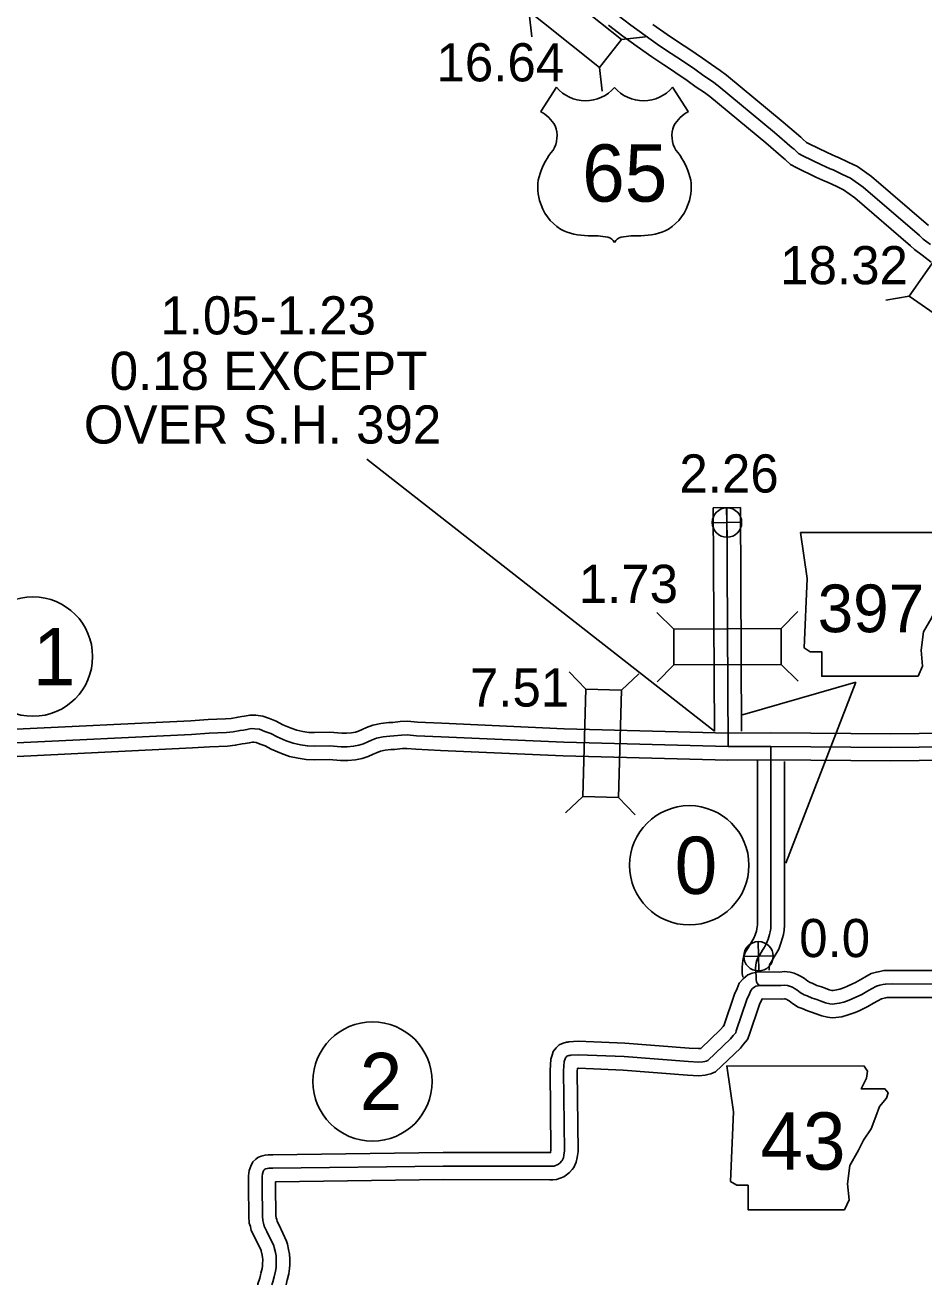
# Model space of a CAD drawing. Extents: x 31699 to 244310, y -8841 to 11474.
# Drawn here: x 141757 to 142420, y -657 to 272 of the extents above; entities that cross this region are included whole.
import ezdxf

# ---------------------------------------------------------------- set-up
doc = ezdxf.new("R2010")
doc.units = 0
for name, color, linetype in [('B_Logo', 7, 'Continuous'), ('G-ANNO-TEXT', 7, 'Continuous'), ('Level 21', 7, 'Continuous'), ('R_Border Notes', 7, 'Continuous'), ('R_XS_EARTHWORK_STAGE1', 7, 'Continuous'), ('R_XS_EARTHWORK_STAGE2', 7, 'Continuous'), ('S_AREA_CALC', 7, 'Continuous'), ('S_WALL', 7, 'Continuous'), ('S_WALL_ANNOT', 7, 'Continuous')]:
    doc.layers.add(name, color=color, linetype=linetype)

msp = doc.modelspace()

# ---------------------------------------------------------------- linework, layer by layer
for p, q in [((142149.37, 226.34), (142137.83, 208.5)), ((142235.16, 226.34), (142246.7, 208.5))]:
    msp.add_line(p, q)
for centre, radius, start, end in [((142170.86, 244.42), 28.08, 220.07504, 319.67012), ((142213.67, 244.42), 28.08, 220.32988, 319.92496), ((142122.75, 182.59), 29.98, 30.7809, 59.98827), ((142261.78, 182.59), 29.98, 120.01173, 149.2191), ((142129.35, 190.5), 20.55, 328.81046, 21.21077), ((142255.18, 190.5), 20.55, 158.78923, 211.18954), ((142183.09, 148.37), 47.94, 138.95648, 162.69135), ((142201.44, 148.37), 47.94, 17.30865, 41.04352), ((142167.26, 152.3), 31.68, 160.95764, 197.38186), ((142217.27, 152.3), 31.68, 342.61814, 19.04236), ((142172.42, 152.39), 36.66, 195.10743, 237.13119), ((142212.11, 152.39), 36.66, 302.86881, 344.89257), ((142173.1, 163.94), 47.07, 244.07708, 269.57785), ((142211.43, 163.94), 47.07, 270.42215, 295.92292), ((142174.19, 30.66), 86.22, 81.19416, 90.95387), ((142184.97, 107.96), 8.26, 28.03422, 72.98637), ((142199.56, 107.96), 8.26, 107.01363, 151.96578), ((142210.34, 30.66), 86.22, 89.04613, 98.80584)]:
    msp.add_arc(centre, radius, start, end)
at = {"layer": 'B_Logo'}
for points in [[(142193.9, 280.07), (142204.41, 272.11), (142214.84, 264.48), (142225.48, 256.99), (142234.11, 251.22), (142238.25, 248.57), (142242.4, 245.85), (142251.5, 239.62), (142258.25, 234.78), (142264.47, 230.67), (142268.76, 227.42), (142310.33, 192.97), (142323.32, 181.75), (142324.72, 180.62), (142328.01, 177.5), (142331.28, 175.78), (142344.98, 169.17), (142351.46, 166.26), (142353.53, 165.34), (142360.54, 162.1), (142366.36, 159.32), (142375.72, 152.69), (142417.3, 116.9), (142420.11, 114.31), (142425.33, 110.46)], [(142276.08, -260.03), (142275.13, -83.77)], [(142521.5, -259.07), (142396.2, -260.56), (142307.72, -259.81), (142276.08, -260.03), (142154.79, -256.79), (142064.4, -252.8), (142046.29, -251.97), (142039.34, -251.26), (142035.07, -251.52), (142029.34, -252.13), (142026.53, -252.24), (142021.53, -252.84), (142016.74, -253.84), (142013.02, -255.29), (142010.23, -256.46), (142007.05, -257.97), (142003.66, -258.95), (141999.73, -259.74), (141994.99, -260.14), (141990.65, -260.13), (141981.96, -259.38), (141970.88, -259.66), (141965.67, -259.47), (141960.59, -258.6), (141955.16, -257.54), (141950.06, -255.67), (141943.28, -252.89), (141938.58, -250.35), (141934.22, -248.74), (141930.32, -247.25), (141926.84, -246.77), (141924.17, -246.74), (141921.04, -247.38), (141918.51, -247.75), (141916.05, -248.05), (141910.98, -249.05), (141905.92, -249.58), (141893.1, -250.09), (141880.23, -251), (141746.02, -257.46)], [(142307.72, -259.81), (142307.68, -391.61), (142307.58, -394.22), (142307.08, -396.5), (142306.64, -398.64), (142305.61, -401.92), (142304.52, -405.01), (142302.82, -407.84), (142301.45, -410.06), (142299.43, -413.69), (142297.92, -415.92), (142297.08, -418.26), (142296.77, -419.54), (142296.41, -423.08), (142296.53, -426.48), (142296.9, -429.55), (142296.73, -431.89), (142297.08, -433.42), (142297.5, -434.55), (142298.52, -435.6), (142299.72, -436.12)], [(142438.99, -435.12), (142397.06, -435.08), (142392.18, -435.15), (142390.19, -435.57), (142387.92, -436.07), (142385.46, -436.77), (142381.82, -438.76), (142378.44, -440.67), (142374.66, -442.86), (142372.14, -443.96), (142368.16, -445.89), (142365.43, -446.99), (142361.58, -448.38), (142358.06, -449.36), (142354.59, -449.74), (142353.05, -449.9), (142351.12, -449.65), (142347.97, -449.03), (142344.01, -447.55), (142341.66, -446.58), (142338.17, -445.55), (142334.35, -443.87), (142332.2, -443.1), (142329.24, -441.27), (142326.74, -439.3), (142325.13, -438.32), (142323.65, -437.54), (142321.5, -436.63), (142319.89, -436.19), (142317.68, -435.95), (142314.88, -436.32), (142299.72, -436.12), (142298.06, -436.48), (142296.66, -436.76), (142295.73, -437.11), (142294.15, -438.47), (142292.9, -439.82), (142291.93, -442.37), (142289.98, -446.47), (142282.15, -469.68), (142281.7, -471.02), (142280.12, -472.78), (142279.92, -472.98), (142277.88, -475.54), (142261.07, -491.46), (142260.01, -491.94), (142258.81, -492.23), (142257.55, -492.51), (142254.48, -492.75), (142246.79, -492.32), (142199.34, -488.68), (142165.6, -487.27), (142160, -487.68), (142159.4, -487.82), (142158.67, -487.9), (142157.94, -488.11), (142157.21, -488.45), (142156.48, -489.13), (142156.02, -489.67), (142155.83, -490.4), (142155.19, -492.35), (142154.75, -499.17), (142155.4, -558.11), (142154.97, -561.26), (142154.53, -563.27), (142153.56, -565.22), (142153.23, -565.69), (142152.11, -566.91), (142150.86, -567.92), (142150.06, -568.47), (142148.8, -569.02), (142147.67, -569.37), (142146.4, -569.45), (142144.47, -569.48), (142065.95, -569.4), (141940.25, -571.02), (141937.11, -571.06), (141936.18, -571.14), (141934.85, -571.49), (141934.51, -571.63), (141934.12, -571.97), (141933.52, -572.45), (141933.13, -573.32), (141932.49, -575.07), (141932.25, -577.21), (141932.21, -584.02), (141932.51, -606.31), (141932.68, -609.45), (141933.38, -611.44), (141933.81, -613.64), (141935.86, -617.55), (141940.88, -628.23), (141941.23, -629.57), (141942.08, -633.03), (141942.58, -635.56), (141942.68, -638.23), (141942.6, -641.97), (141942.56, -644.1), (141942.19, -646.85), (141941.11, -651)], [(141941.11, -651), (141940.16, -654.82), (141939.46, -656.98)]]:
    msp.add_lwpolyline(points, dxfattribs=at)
at = {"layer": 'G-ANNO-TEXT'}
for q in [(142286.66, -236.66), (142318.6, -345.89)]:
    msp.add_line((142370.35, -212.38), q, dxfattribs=at)
for points in [[(142329.39, -102.05), (142334.46, -135.89), (142332.21, -187.2), (142336.72, -190.02), (142345.18, -190.02), (142345.18, -208.07), (142416.23, -208.07), (142419.61, -200.74), (142418.49, -188.9), (142420.18, -175.36), (142426.38, -164.65), (142430.33, -156.75), (142435.97, -148.29), (142439.35, -139.27), (142442.17, -131.94), (142447.25, -125.74), (142448.37, -121.79), (142446.12, -118.97), (142428.64, -118.97), (142432.58, -111.07), (142433.15, -106), (142430.81, -102.1)], [(142275.09, -495.56), (142280.16, -529.4), (142277.91, -580.72), (142282.42, -583.54), (142290.88, -583.54), (142290.88, -601.58), (142361.93, -601.58), (142365.31, -594.25), (142364.19, -582.41), (142365.88, -568.87), (142372.08, -558.16), (142376.03, -550.26), (142381.67, -541.81), (142385.05, -532.78), (142387.87, -525.45), (142392.95, -519.25), (142394.08, -515.3), (142391.82, -512.48), (142374.34, -512.48), (142378.29, -504.59), (142378.85, -499.51), (142376.51, -495.61)]]:
    msp.add_lwpolyline(points, close=True, dxfattribs=at)
at = {"layer": 'Level 21'}
for p, q in [((142275.49, -105.57), (142274.99, -83.87)), ((142264.39, -94.97), (142286.09, -94.47)), ((142298.78, -425.48), (142298.28, -403.78)), ((142287.68, -414.88), (142309.38, -414.38))]:
    msp.add_line(p, q, dxfattribs=at)
for centre in [(142275.24, -94.72), (142298.53, -414.63)]:
    msp.add_circle(centre, 10.85, dxfattribs=at)
at = {"layer": 'R_Border Notes'}
for centre in [(141763.2, -193.6), (142247.43, -347.55), (142013.72, -507.02)]:
    msp.add_circle(centre, 44, dxfattribs=at)
at = {"layer": 'R_XS_EARTHWORK_STAGE1'}
for p, q in [((142129.2, 281.07), (142131.38, 263.6)), ((142197.54, 261.66), (142215.02, 263.66)), ((142181.12, 240.98), (142183.13, 223.5)), ((142409.72, 72.33), (142392.38, 69.31)), ((142236.01, -173.34), (142223.5, -160.96)), ((142315.21, -172.92), (142327.59, -160.41)), ((142236.15, -199.74), (142223.78, -212.25)), ((142315.35, -199.32), (142327.86, -211.69)), ((142171.03, -217.61), (142158.93, -204.84)), ((142197.42, -218.32), (142210.2, -206.21)), ((142168.92, -296.78), (142156.14, -308.89)), ((142195.31, -297.49), (142207.41, -310.26))]:
    msp.add_line(p, q, dxfattribs=at)
for points in [[(142119.1, 290.23), (142181.12, 240.98), (142197.54, 261.66), (142135.51, 310.9)], [(142431.31, 57.15), (142476.87, 121.93), (142455.28, 137.12), (142409.72, 72.33)], [(142315.21, -172.92), (142236.01, -173.34), (142236.15, -199.74), (142315.35, -199.32)], [(142195.31, -297.49), (142197.42, -218.32), (142171.03, -217.61), (142168.92, -296.78)]]:
    msp.add_lwpolyline(points, close=True, dxfattribs=at)
at = {"layer": 'R_XS_EARTHWORK_STAGE2'}
for points in [[(142286.02, -248.5), (142285.13, -83.72), (142265.13, -83.83)], [(142266.02, -248.5), (142265.13, -83.83)], [(142521.25, -249.08), (142396.18, -250.56), (142307.73, -249.81), (142276.18, -250.03), (142155.14, -246.8), (142064.85, -242.81), (142047.03, -241.99), (142039.55, -241.23), (142034.24, -241.55), (142028.62, -242.15), (142025.75, -242.26), (142019.91, -242.96), (142013.88, -244.22), (142009.26, -246.02), (142006.15, -247.33), (142003.49, -248.59), (142001.28, -249.23), (141998.32, -249.82), (141994.58, -250.14), (141991.09, -250.13), (141982.27, -249.37), (141970.94, -249.66), (141966.7, -249.5), (141962.39, -248.76), (141957.86, -247.87), (141953.68, -246.34), (141947.57, -243.84), (141942.7, -241.21), (141937.73, -239.37), (141932.83, -237.51), (141927.6, -236.77), (141923.21, -236.72), (141919.32, -237.52), (141917.19, -237.83), (141914.47, -238.16), (141909.48, -239.15), (141905.19, -239.61), (141892.56, -240.1), (141879.64, -241.02), (141745.54, -247.47)], [(142521.76, -269.07), (142396.22, -270.56), (142307.72, -269.81), (142275.98, -270.04), (142154.43, -266.78), (142063.95, -262.79), (142045.56, -261.95), (142039.13, -261.29), (142035.9, -261.49), (142030.05, -262.11), (142027.32, -262.21), (142023.15, -262.72), (142019.6, -263.46), (142016.78, -264.56), (142014.32, -265.59), (142010.6, -267.36), (142006.03, -268.68), (142001.13, -269.66), (141995.4, -270.14), (141990.21, -270.13), (141981.66, -269.39), (141970.82, -269.67), (141964.64, -269.43), (141958.78, -268.44), (141952.47, -267.2), (141946.45, -264.99), (141939, -261.94), (141934.45, -259.48), (141930.7, -258.1), (141927.82, -257), (141926.09, -256.76), (141925.13, -256.75), (141922.77, -257.23), (141919.84, -257.66), (141917.62, -257.93), (141912.48, -258.95), (141906.64, -259.56), (141893.65, -260.08), (141880.82, -260.98), (141746.5, -267.44)], [(142297.72, -270.22), (142297.68, -391.42), (142297.62, -392.94), (142297.29, -394.41), (142296.94, -396.14), (142296.12, -398.76), (142295.43, -400.72), (142294.28, -402.63), (142292.82, -405), (142290.9, -408.45), (142288.93, -411.36), (142287.5, -415.37), (142286.89, -417.82), (142286.4, -422.75), (142286.55, -427.26), (142286.86, -429.8), (142286.84, -430.02)], [(142317.72, -270.86), (142317.68, -391.81), (142317.54, -395.5), (142316.86, -398.58), (142316.33, -401.14), (142315.1, -405.08), (142313.61, -409.3), (142311.36, -413.04), (142310.07, -415.12), (142307.95, -418.94), (142306.91, -420.47), (142306.67, -421.16), (142306.65, -421.25), (142306.43, -423.41), (142306.48, -424.92)], [(142439.01, -425.12), (142396.99, -425.08), (142391.06, -425.16), (142388.07, -425.8), (142385.48, -426.37), (142381.66, -427.46), (142376.96, -430.02), (142373.47, -432), (142370.14, -433.92), (142367.96, -434.88), (142364.1, -436.74), (142361.86, -437.65), (142358.54, -438.84), (142356.16, -439.51), (142353.54, -439.8), (142353.17, -439.83), (142352.71, -439.78), (142350.72, -439.38), (142347.67, -438.24), (142344.98, -437.13), (142341.61, -436.14), (142338.06, -434.58), (142336.57, -434.04), (142334.98, -433.06), (142332.45, -431.07), (142330.06, -429.61), (142327.93, -428.49), (142324.79, -427.17), (142321.77, -426.33), (142317.56, -425.88), (142314.29, -426.31), (142298.73, -426.11), (142296.01, -426.69), (142293.9, -427.12), (142290.58, -428.36), (142287.2, -431.25), (142284.24, -434.46), (142282.72, -438.44), (142280.7, -442.71), (142272.87, -465.87), (142272.81, -465.94), (142272.4, -466.37), (142270.49, -468.77), (142255.87, -482.61), (142254.36, -482.73), (142247.46, -482.34), (142199.93, -478.7), (142165.45, -477.25), (142158.48, -477.76), (142157.73, -477.94), (142156.75, -478.04), (142154.4, -478.72), (142151.53, -480.07), (142149.24, -482.21), (142146.92, -484.94), (142146.23, -487.58), (142145.29, -490.43), (142144.74, -498.9), (142145.39, -557.5), (142145.12, -559.47), (142144.4, -559.48), (142065.89, -559.4), (141940.12, -561.02), (141936.62, -561.07), (141934.46, -561.25), (141931.63, -562), (141929.21, -563.01), (141927.74, -564.27), (141925.38, -566.16), (141923.87, -569.55), (141922.69, -572.74), (141922.25, -576.62), (141922.21, -584.05), (141922.51, -606.66), (141922.77, -611.41), (141923.7, -614.06), (141924.27, -617), (141926.9, -622.01), (141931.44, -631.67), (141931.54, -632.03), (141932.31, -635.19), (141932.61, -636.73), (141932.67, -638.31), (141932.6, -641.76), (141932.57, -643.35), (141932.36, -644.92), (141931.43, -648.48)], [(142438.97, -445.12), (142397.12, -445.08), (142393.31, -445.13), (142392.31, -445.35), (142390.37, -445.77), (142389.27, -446.09), (142386.67, -447.5), (142383.41, -449.35), (142379.18, -451.8), (142376.32, -453.05), (142372.22, -455.03), (142369.01, -456.33), (142364.62, -457.91), (142359.95, -459.21), (142355.63, -459.69), (142352.94, -459.96), (142349.52, -459.53), (142345.22, -458.68), (142340.35, -456.85), (142338.34, -456.02), (142334.74, -454.97), (142330.64, -453.16), (142327.83, -452.15), (142323.49, -449.47), (142321.03, -447.53), (142320.19, -447.02), (142319.36, -446.58), (142318.21, -446.1), (142318.01, -446.04), (142317.81, -446.02), (142315.48, -446.33), (142301.21, -446.14), (142299.27, -450.23), (142291.62, -472.87), (142290.52, -476.16), (142287.45, -479.58), (142285.27, -482.32), (142266.73, -499.87), (142263.25, -501.45), (142261.06, -501.97), (142259.04, -502.42), (142254.59, -502.77), (142246.13, -502.3), (142198.75, -498.67), (142165.76, -497.28), (142164.89, -497.35), (142164.75, -499.44), (142165.41, -558.73), (142164.83, -563), (142164.03, -566.63), (142162.18, -570.33), (142161.05, -571.95), (142158.98, -574.21), (142156.84, -575.94), (142154.94, -577.25), (142152.29, -578.41), (142149.5, -579.27), (142146.8, -579.45), (142144.53, -579.48), (142066.01, -579.4), (141942.23, -581), (141942.21, -583.98), (141942.5, -605.97), (141942.59, -607.49), (141943.05, -608.83), (141943.34, -610.28), (141944.82, -613.1), (141950.31, -624.8), (141950.92, -627.1), (141951.84, -630.86), (141952.54, -634.39), (141952.68, -638.15), (141952.59, -642.17), (141952.55, -644.85), (141952.03, -648.77), (141950.79, -653.52)], [(141931.41, -648.58), (141930.54, -652.06), (141929.18, -656.28), (141929.07, -656.98)], [(141950.82, -653.42), (141949.93, -656.98)]]:
    msp.add_lwpolyline(points, dxfattribs=at)
at = {"layer": 'S_AREA_CALC'}
for points in [[(142187.73, 272.2), (142198.44, 264.09), (142209.01, 256.36), (142219.82, 248.74), (142228.64, 242.85), (142232.82, 240.18), (142236.83, 237.55), (142245.76, 231.43), (142252.58, 226.54), (142258.69, 222.51), (142262.54, 219.58), (142303.87, 185.33), (142316.92, 174.06), (142318.14, 173.08), (142322.12, 169.29), (142326.78, 166.84), (142340.76, 160.1), (142347.37, 157.13), (142349.4, 156.23), (142356.29, 153.05), (142361.28, 150.67), (142369.56, 144.8), (142410.65, 109.43), (142413.74, 106.59), (142419.23, 102.54), (142425.82, 97.23)], [(142220.67, 272.61), (142231.14, 265.24), (142239.58, 259.59), (142243.69, 256.97), (142247.97, 254.16), (142257.24, 247.81), (142263.92, 243.02), (142270.26, 238.83), (142274.97, 235.26), (142316.79, 200.6), (142329.72, 189.43), (142331.31, 188.15), (142333.89, 185.7), (142335.78, 184.71), (142349.2, 178.23), (142355.54, 175.39), (142357.66, 174.44), (142364.79, 171.15), (142371.44, 167.98), (142381.89, 160.58), (142423.95, 124.37)]]:
    msp.add_lwpolyline(points, dxfattribs=at)
at = {"layer": 'S_WALL_ANNOT'}
msp.add_line((142266.02, -248.5), (142009.43, -47.91), dxfattribs=at)

# ---------------------------------------------------------------- texts
msp.add_text('65', height=42.24).set_placement((142168.42, 141.97))
at = {"layer": 'G-ANNO-TEXT'}
for s, height, p in [('397', 35.2, (142342.16, -175.63)), ('43', 42.24, (142299.94, -572.04))]:
    msp.add_text(s, height=height, dxfattribs=at).set_placement(p)
at = {"layer": 'R_Border Notes'}
for s, p in [('1', (141763.2, -214.72)), ('0', (142236.67, -368.67)), ('2', (142004.27, -528.14))]:
    msp.add_text(s, height=42.24, dxfattribs=at).set_placement(p)
at = {"layer": 'S_WALL'}
for s, p in [('16.64', (142060.9, 230.69)), ('18.32', (142314.52, 81.03)), ('1.73', (142165.88, -154.02)), ('7.51', (142085.58, -230.46))]:
    msp.add_text(s, height=28.16, dxfattribs=at).set_placement(p)
at = {"layer": 'S_WALL_ANNOT'}
for s, height, p in [('1.05-1.23', 28.16, (141857.14, 44.02)), ('0.18 EXCEPT', 28.1599, (141819.81, 3.13)), ('OVER S.H. 392', 28.1599, (141800.72, -36.48)), ('2.26', 28.16, (142240.13, -72.6)), ('0.0', 28.16, (142328.53, -415.29))]:
    msp.add_text(s, height=height, dxfattribs=at).set_placement(p)

doc.saveas('drawing.dxf')
